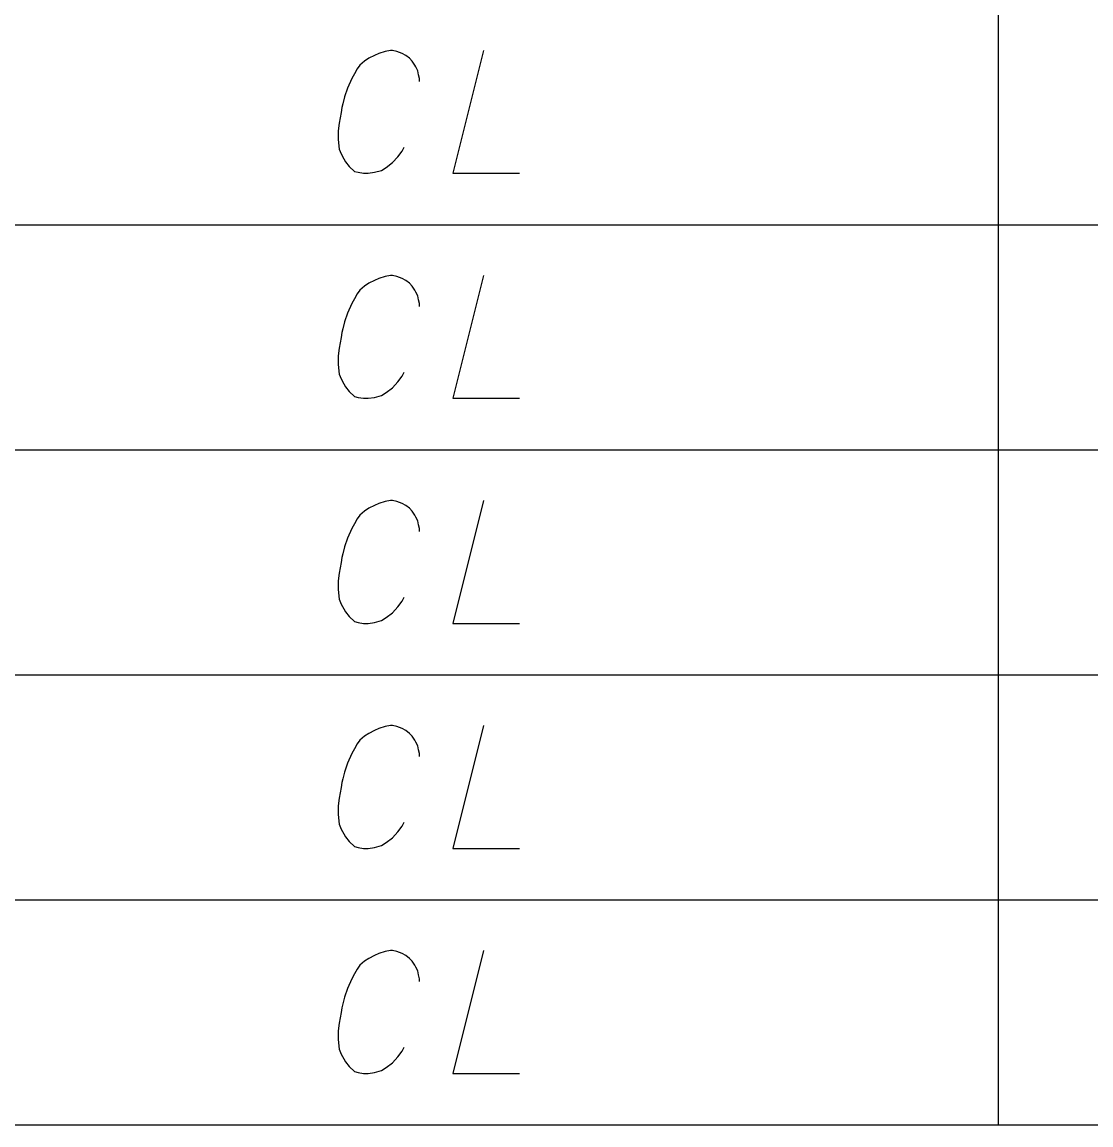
# Model space of a CAD drawing. Extents: x 2074207 to 2076812, y 516372 to 523312.
# Drawn here: x 2076302.41 to 2076344.22, y 521127.51 to 521170.64 of the extents above; entities that cross this region are included whole.
import ezdxf

# ---------------------------------------------------------------- set-up
doc = ezdxf.new("R2010")
doc.units = 0
for name, color, linetype in [('Prop DirtTable_ Soil Test Results - Outline (Major)', 7, 'Continuous'), ('Prop DirtTable_ Soil Test Results - Outline (Minor)', 7, 'Continuous'), ('Prop DirtTable_ Soil Test Results - Tx (Sample Data)', 7, 'Continuous')]:
    doc.layers.add(name, color=color, linetype=linetype)

msp = doc.modelspace()

# ---------------------------------------------------------------- linework, layer by layer
at = {"layer": 'Prop DirtTable_ Soil Test Results - Outline (Major)'}
msp.add_line((2076260.609, 521127.514), (2076811.903, 521127.514), dxfattribs=at)
at = {"layer": 'Prop DirtTable_ Soil Test Results - Outline (Minor)'}
for p, q in [((2076340.594, 521171.514), (2076340.594, 521162.714)), ((2076260.609, 521162.714), (2076811.903, 521162.714)), ((2076260.609, 521162.714), (2076811.903, 521162.714)), ((2076340.594, 521162.714), (2076340.594, 521153.914)), ((2076260.609, 521153.914), (2076811.903, 521153.914)), ((2076260.609, 521153.914), (2076811.903, 521153.914)), ((2076340.594, 521153.914), (2076340.594, 521145.114)), ((2076260.609, 521145.114), (2076811.903, 521145.114)), ((2076260.609, 521145.114), (2076811.903, 521145.114)), ((2076340.594, 521145.114), (2076340.594, 521136.314)), ((2076260.609, 521136.314), (2076811.903, 521136.314)), ((2076260.609, 521136.314), (2076811.903, 521136.314)), ((2076340.594, 521136.314), (2076340.594, 521127.514)), ((2076260.609, 521127.514), (2076811.903, 521127.514))]:
    msp.add_line(p, q, dxfattribs=at)
at = {"layer": 'Prop DirtTable_ Soil Test Results - Tx (Sample Data)'}
for points in [[(2076317.957, 521168.321), (2076317.957, 521168.434), (2076317.921, 521168.585), (2076317.886, 521168.736), (2076317.815, 521168.887), (2076317.78, 521168.963), (2076317.674, 521169.114), (2076317.569, 521169.228), (2076317.427, 521169.341), (2076317.286, 521169.417), (2076317.075, 521169.492), (2076316.898, 521169.53), (2076316.828, 521169.53), (2076316.616, 521169.492), (2076316.369, 521169.417), (2076316.193, 521169.341), (2076315.981, 521169.228), (2076315.805, 521169.114), (2076315.628, 521168.963), (2076315.523, 521168.812), (2076315.417, 521168.623), (2076315.311, 521168.434), (2076315.135, 521168.056), (2076315.029, 521167.716), (2076314.958, 521167.451), (2076314.923, 521167.3), (2076314.888, 521167.111), (2076314.817, 521166.695), (2076314.782, 521166.393), (2076314.782, 521166.053), (2076314.817, 521165.675), (2076314.888, 521165.486), (2076314.993, 521165.297), (2076315.064, 521165.184), (2076315.205, 521164.995), (2076315.417, 521164.806), (2076315.558, 521164.768), (2076315.769, 521164.73), (2076315.911, 521164.73), (2076315.946, 521164.73), (2076316.193, 521164.768), (2076316.475, 521164.843), (2076316.651, 521164.957), (2076316.898, 521165.146), (2076317.11, 521165.373), (2076317.286, 521165.599), (2076317.357, 521165.75)], [(2076320.461, 521169.53), (2076319.262, 521164.73), (2076321.872, 521164.73)], [(2076317.957, 521159.521), (2076317.957, 521159.634), (2076317.921, 521159.785), (2076317.886, 521159.936), (2076317.815, 521160.087), (2076317.78, 521160.163), (2076317.674, 521160.314), (2076317.569, 521160.428), (2076317.427, 521160.541), (2076317.286, 521160.617), (2076317.075, 521160.692), (2076316.898, 521160.73), (2076316.828, 521160.73), (2076316.616, 521160.692), (2076316.369, 521160.617), (2076316.193, 521160.541), (2076315.981, 521160.428), (2076315.805, 521160.314), (2076315.628, 521160.163), (2076315.523, 521160.012), (2076315.417, 521159.823), (2076315.311, 521159.634), (2076315.135, 521159.256), (2076315.029, 521158.916), (2076314.958, 521158.651), (2076314.923, 521158.5), (2076314.888, 521158.311), (2076314.817, 521157.895), (2076314.782, 521157.593), (2076314.782, 521157.253), (2076314.817, 521156.875), (2076314.888, 521156.686), (2076314.993, 521156.497), (2076315.064, 521156.384), (2076315.205, 521156.195), (2076315.417, 521156.006), (2076315.558, 521155.968), (2076315.769, 521155.93), (2076315.911, 521155.93), (2076315.946, 521155.93), (2076316.193, 521155.968), (2076316.475, 521156.043), (2076316.651, 521156.157), (2076316.898, 521156.346), (2076317.11, 521156.573), (2076317.286, 521156.799), (2076317.357, 521156.95)], [(2076320.461, 521160.73), (2076319.262, 521155.93), (2076321.872, 521155.93)], [(2076317.957, 521150.721), (2076317.957, 521150.834), (2076317.921, 521150.985), (2076317.886, 521151.136), (2076317.815, 521151.287), (2076317.78, 521151.363), (2076317.674, 521151.514), (2076317.569, 521151.628), (2076317.427, 521151.741), (2076317.286, 521151.817), (2076317.075, 521151.892), (2076316.898, 521151.93), (2076316.828, 521151.93), (2076316.616, 521151.892), (2076316.369, 521151.817), (2076316.193, 521151.741), (2076315.981, 521151.628), (2076315.805, 521151.514), (2076315.628, 521151.363), (2076315.523, 521151.212), (2076315.417, 521151.023), (2076315.311, 521150.834), (2076315.135, 521150.456), (2076315.029, 521150.116), (2076314.958, 521149.851), (2076314.923, 521149.7), (2076314.888, 521149.511), (2076314.817, 521149.095), (2076314.782, 521148.793), (2076314.782, 521148.453), (2076314.817, 521148.075), (2076314.888, 521147.886), (2076314.993, 521147.697), (2076315.064, 521147.584), (2076315.205, 521147.395), (2076315.417, 521147.206), (2076315.558, 521147.168), (2076315.769, 521147.13), (2076315.911, 521147.13), (2076315.946, 521147.13), (2076316.193, 521147.168), (2076316.475, 521147.243), (2076316.651, 521147.357), (2076316.898, 521147.546), (2076317.11, 521147.773), (2076317.286, 521147.999), (2076317.357, 521148.15)], [(2076320.461, 521151.93), (2076319.262, 521147.13), (2076321.872, 521147.13)], [(2076317.957, 521141.921), (2076317.957, 521142.034), (2076317.921, 521142.185), (2076317.886, 521142.336), (2076317.815, 521142.487), (2076317.78, 521142.563), (2076317.674, 521142.714), (2076317.569, 521142.828), (2076317.427, 521142.941), (2076317.286, 521143.017), (2076317.075, 521143.092), (2076316.898, 521143.13), (2076316.828, 521143.13), (2076316.616, 521143.092), (2076316.369, 521143.017), (2076316.193, 521142.941), (2076315.981, 521142.828), (2076315.805, 521142.714), (2076315.628, 521142.563), (2076315.523, 521142.412), (2076315.417, 521142.223), (2076315.311, 521142.034), (2076315.135, 521141.656), (2076315.029, 521141.316), (2076314.958, 521141.051), (2076314.923, 521140.9), (2076314.888, 521140.711), (2076314.817, 521140.295), (2076314.782, 521139.993), (2076314.782, 521139.653), (2076314.817, 521139.275), (2076314.888, 521139.086), (2076314.993, 521138.897), (2076315.064, 521138.784), (2076315.205, 521138.595), (2076315.417, 521138.406), (2076315.558, 521138.368), (2076315.769, 521138.33), (2076315.911, 521138.33), (2076315.946, 521138.33), (2076316.193, 521138.368), (2076316.475, 521138.443), (2076316.651, 521138.557), (2076316.898, 521138.746), (2076317.11, 521138.973), (2076317.286, 521139.199), (2076317.357, 521139.35)], [(2076320.461, 521143.13), (2076319.262, 521138.33), (2076321.872, 521138.33)], [(2076317.957, 521133.121), (2076317.957, 521133.234), (2076317.921, 521133.385), (2076317.886, 521133.536), (2076317.815, 521133.687), (2076317.78, 521133.763), (2076317.674, 521133.914), (2076317.569, 521134.028), (2076317.427, 521134.141), (2076317.286, 521134.217), (2076317.075, 521134.292), (2076316.898, 521134.33), (2076316.828, 521134.33), (2076316.616, 521134.292), (2076316.369, 521134.217), (2076316.193, 521134.141), (2076315.981, 521134.028), (2076315.805, 521133.914), (2076315.628, 521133.763), (2076315.523, 521133.612), (2076315.417, 521133.423), (2076315.311, 521133.234), (2076315.135, 521132.856), (2076315.029, 521132.516), (2076314.958, 521132.251), (2076314.923, 521132.1), (2076314.888, 521131.911), (2076314.817, 521131.495), (2076314.782, 521131.193), (2076314.782, 521130.853), (2076314.817, 521130.475), (2076314.888, 521130.286), (2076314.993, 521130.097), (2076315.064, 521129.984), (2076315.205, 521129.795), (2076315.417, 521129.606), (2076315.558, 521129.568), (2076315.769, 521129.53), (2076315.911, 521129.53), (2076315.946, 521129.53), (2076316.193, 521129.568), (2076316.475, 521129.643), (2076316.651, 521129.757), (2076316.898, 521129.946), (2076317.11, 521130.173), (2076317.286, 521130.399), (2076317.357, 521130.55)], [(2076320.461, 521134.33), (2076319.262, 521129.53), (2076321.872, 521129.53)]]:
    msp.add_lwpolyline(points, dxfattribs=at)

doc.saveas('drawing.dxf')
